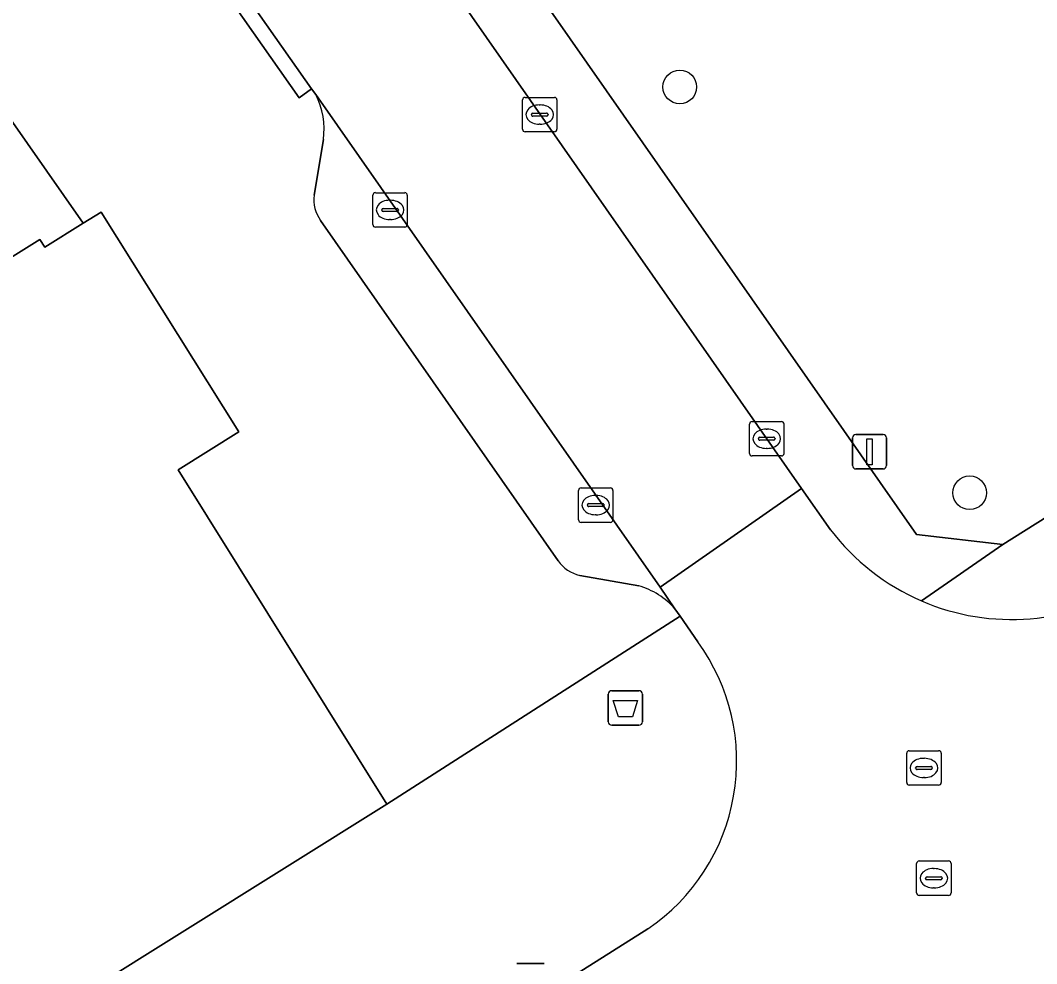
# Model space of a CAD drawing. Extents: x 159352 to 160617, y 385888 to 387323.
# Drawn here: x 159892.59 to 159922.1, y 386193.21 to 386220.6 of the extents above; entities that cross this region are included whole.
import ezdxf

# ---------------------------------------------------------------- set-up
doc = ezdxf.new("R2010")
doc.units = 0
for name, color, linetype in [('IMGEO_Afval_apart_plaats', 7, 'Continuous'), ('IMGEO_Boom', 7, 'Continuous'), ('IMGEO_Groenvoorziening', 7, 'Continuous'), ('IMGEO_Kolk', 7, 'Continuous'), ('IMGEO_Lichtmast', 7, 'Continuous'), ('IMGEO_Pand', 7, 'Continuous'), ('IMGEO_Parkeervlak_open', 7, 'Continuous'), ('IMGEO_Rijbaan_lokaal_open', 7, 'Continuous'), ('IMGEO_Rioolput', 7, 'Continuous'), ('IMGEO_Voetpad_open', 7, 'Continuous')]:
    doc.layers.add(name, color=color, linetype=linetype)

msp = doc.modelspace()

# ---------------------------------------------------------------- linework, layer by layer
at = {"layer": 'IMGEO_Afval_apart_plaats'}
for p, q in [((159909.666, 386200.236), (159909.666, 386201.036)), ((159909.666, 386201.036), (159909.666, 386200.236)), ((159909.766, 386201.136), (159910.556, 386201.136)), ((159910.556, 386201.136), (159909.766, 386201.136)), ((159910.656, 386201.036), (159910.656, 386200.236)), ((159910.656, 386200.236), (159910.656, 386201.036)), ((159910.556, 386200.136), (159909.766, 386200.136)), ((159909.766, 386200.136), (159910.556, 386200.136))]:
    msp.add_line(p, q, dxfattribs=at)
msp.add_lwpolyline([(159909.809, 386200.85), (159910.513, 386200.85), (159910.364, 386200.38), (159909.958, 386200.38), (159909.809, 386200.85)], dxfattribs=at)
for centre, start, end in [((159909.766, 386201.036), 90, 180), ((159909.766, 386201.036), 90, 180), ((159910.556, 386201.036), 0, 90), ((159910.556, 386201.036), 360, 90), ((159909.766, 386200.236), 180, 270), ((159909.766, 386200.236), 180, 270), ((159910.556, 386200.236), 270, 0), ((159910.556, 386200.236), 270, 0)]:
    msp.add_arc(centre, 0.1, start, end, dxfattribs=at)
at = {"layer": 'IMGEO_Boom'}
for centre in [(159911.742, 386218.667), (159920.16, 386206.883)]:
    msp.add_circle(centre, 0.489, dxfattribs=at)
at = {"layer": 'IMGEO_Groenvoorziening'}
msp.add_lwpolyline([(159921.588, 386226.114), (159915.332, 386229.185), (159910.493, 386231.898), (159907.972, 386227.52), (159905.885, 386223.895), (159918.612, 386205.674), (159921.121, 386205.382), (159940.805, 386217.763), (159938.27, 386222.092), (159936.555, 386222.249)], dxfattribs=at)
at = {"layer": 'IMGEO_Kolk'}
for p, q in [((159907.175, 386217.438), (159907.175, 386218.29)), ((159907.25, 386218.364), (159908.102, 386218.364)), ((159908.176, 386218.29), (159908.176, 386217.438)), ((159907.663, 386218.144), (159907.688, 386218.144)), ((159907.434, 386217.858), (159907.434, 386217.87)), ((159907.872, 386217.821), (159907.474, 386217.821)), ((159907.477, 386217.907), (159907.875, 386217.907)), ((159907.918, 386217.87), (159907.918, 386217.858)), ((159907.686, 386217.584), (159907.661, 386217.584)), ((159908.102, 386217.364), (159907.25, 386217.364)), ((159902.828, 386214.671), (159902.828, 386215.523)), ((159902.903, 386215.597), (159903.755, 386215.597)), ((159903.316, 386215.377), (159903.341, 386215.377)), ((159903.829, 386215.523), (159903.829, 386214.671)), ((159903.087, 386215.091), (159903.087, 386215.103)), ((159903.525, 386215.054), (159903.127, 386215.054)), ((159903.13, 386215.14), (159903.528, 386215.14)), ((159903.571, 386215.103), (159903.571, 386215.091)), ((159903.339, 386214.817), (159903.314, 386214.817)), ((159903.755, 386214.597), (159902.903, 386214.597)), ((159913.767, 386208.026), (159913.767, 386208.878)), ((159913.842, 386208.952), (159914.694, 386208.952)), ((159914.768, 386208.878), (159914.768, 386208.026)), ((159914.255, 386208.732), (159914.28, 386208.732)), ((159914.026, 386208.446), (159914.026, 386208.458)), ((159914.464, 386208.409), (159914.066, 386208.409)), ((159914.069, 386208.495), (159914.467, 386208.495)), ((159914.51, 386208.458), (159914.51, 386208.446)), ((159914.694, 386207.952), (159913.842, 386207.952)), ((159914.278, 386208.172), (159914.253, 386208.172)), ((159908.801, 386206.099), (159908.801, 386206.951)), ((159908.876, 386207.025), (159909.728, 386207.025)), ((159909.289, 386206.805), (159909.314, 386206.805)), ((159909.802, 386206.951), (159909.802, 386206.099)), ((159909.06, 386206.519), (159909.06, 386206.531)), ((159909.498, 386206.482), (159909.1, 386206.482)), ((159909.103, 386206.568), (159909.501, 386206.568)), ((159909.544, 386206.531), (159909.544, 386206.519)), ((159909.312, 386206.245), (159909.287, 386206.245)), ((159909.728, 386206.025), (159908.876, 386206.025))]:
    msp.add_line(p, q, dxfattribs=at)
for points in [[(159907.175, 386217.438), (159907.175, 386218.29)], [(159907.25, 386218.364), (159908.102, 386218.364)], [(159908.176, 386218.29), (159908.176, 386217.438)], [(159908.102, 386217.364), (159907.25, 386217.364)], [(159902.828, 386214.671), (159902.828, 386215.523)], [(159902.903, 386215.597), (159903.755, 386215.597)], [(159903.829, 386215.523), (159903.829, 386214.671)], [(159903.755, 386214.597), (159902.903, 386214.597)], [(159913.767, 386208.026), (159913.767, 386208.878)], [(159913.842, 386208.952), (159914.694, 386208.952)], [(159914.768, 386208.878), (159914.768, 386208.026)], [(159914.694, 386207.952), (159913.842, 386207.952)], [(159908.801, 386206.099), (159908.801, 386206.951)], [(159908.876, 386207.025), (159909.728, 386207.025)], [(159909.802, 386206.951), (159909.802, 386206.099)], [(159909.728, 386206.025), (159908.876, 386206.025)]]:
    msp.add_lwpolyline(points, dxfattribs=at)
for centre, radius, start, end in [((159907.252, 386218.288), 0.0765, 91.552, 178.448), ((159907.252, 386218.288), 0.0765, 91.552, 178.448), ((159908.1, 386218.288), 0.0765, 1.552, 88.448), ((159908.1, 386218.288), 0.0765, 1.552, 88.448), ((159907.474, 386217.867), 0.0403, 85.8775, 175.7526), ((159907.471, 386217.857), 0.0366, 178.938, 274.7102), ((159907.875, 386217.864), 0.043, 264.8664, 352.4533), ((159907.879, 386217.869), 0.0386, 1.7309, 96.639), ((159907.252, 386217.44), 0.0765, 181.552, 268.448), ((159907.252, 386217.44), 0.0765, 181.552, 268.448), ((159908.1, 386217.44), 0.0765, 271.552, 358.448), ((159908.1, 386217.44), 0.0765, 271.552, 358.448), ((159902.905, 386215.521), 0.0765, 91.552, 178.448), ((159902.905, 386215.521), 0.0765, 91.552, 178.448), ((159903.753, 386215.521), 0.0765, 1.552, 88.448), ((159903.753, 386215.521), 0.0765, 1.552, 88.448), ((159903.127, 386215.1), 0.0403, 85.8775, 175.7526), ((159903.124, 386215.09), 0.0366, 178.938, 274.7102), ((159903.528, 386215.097), 0.043, 264.8664, 352.4533), ((159903.532, 386215.102), 0.0386, 1.7309, 96.639), ((159902.905, 386214.673), 0.0765, 181.552, 268.448), ((159902.905, 386214.673), 0.0765, 181.552, 268.448), ((159903.753, 386214.673), 0.0765, 271.552, 358.448), ((159903.753, 386214.673), 0.0765, 271.552, 358.448), ((159913.844, 386208.876), 0.0765, 91.552, 178.448), ((159913.844, 386208.876), 0.0765, 91.552, 178.448), ((159914.692, 386208.876), 0.0765, 1.552, 88.448), ((159914.692, 386208.876), 0.0765, 1.552, 88.448), ((159914.066, 386208.455), 0.0403, 85.8775, 175.7526), ((159914.063, 386208.445), 0.0366, 178.938, 274.7102), ((159914.467, 386208.452), 0.043, 264.8664, 352.4533), ((159914.471, 386208.457), 0.0386, 1.7309, 96.639), ((159913.844, 386208.028), 0.0765, 181.552, 268.448), ((159913.844, 386208.028), 0.0765, 181.552, 268.448), ((159914.692, 386208.028), 0.0765, 271.552, 358.448), ((159914.692, 386208.028), 0.0765, 271.552, 358.448), ((159908.878, 386206.949), 0.0765, 91.552, 178.448), ((159908.878, 386206.949), 0.0765, 91.552, 178.448), ((159909.726, 386206.949), 0.0765, 1.552, 88.448), ((159909.726, 386206.949), 0.0765, 1.552, 88.448), ((159909.1, 386206.528), 0.0403, 85.8775, 175.7526), ((159909.097, 386206.518), 0.0366, 178.938, 274.7102), ((159909.501, 386206.525), 0.043, 264.8664, 352.4533), ((159909.505, 386206.53), 0.0386, 1.7309, 96.639), ((159908.878, 386206.101), 0.0765, 181.552, 268.448), ((159908.878, 386206.101), 0.0765, 181.552, 268.448), ((159909.726, 386206.101), 0.0765, 271.552, 358.448), ((159909.726, 386206.101), 0.0765, 271.552, 358.448)]:
    msp.add_arc(centre, radius, start, end, dxfattribs=at)
for centre, major_axis, ratio, start_param, end_param in [((159907.662, 386217.864), (-0.387, 0.002), 0.722429, 4.712389, 7.853982), ((159907.687, 386217.864), (-0.39, 0.002), 0.717154, 1.570796, 4.712389), ((159903.315, 386215.097), (-0.387, 0.002), 0.722429, 4.712389, 7.853982), ((159903.34, 386215.097), (-0.39, 0.002), 0.717154, 1.570796, 4.712389), ((159914.254, 386208.452), (-0.387, 0.002), 0.722429, 4.712389, 7.853982), ((159914.279, 386208.452), (-0.39, 0.002), 0.717154, 1.570796, 4.712389), ((159909.288, 386206.525), (-0.387, 0.002), 0.722429, 4.712389, 7.853982), ((159909.313, 386206.525), (-0.39, 0.002), 0.717154, 1.570796, 4.712389)]:
    msp.add_ellipse(centre, major_axis=major_axis, ratio=ratio, start_param=start_param, end_param=end_param, dxfattribs=at)
at = {"layer": 'IMGEO_Lichtmast'}
for p, q in [((159916.856, 386208.574), (159917.646, 386208.574)), ((159917.646, 386208.574), (159916.856, 386208.574)), ((159916.756, 386207.674), (159916.756, 386208.474)), ((159916.756, 386208.474), (159916.756, 386207.674)), ((159917.746, 386208.474), (159917.746, 386207.674)), ((159917.746, 386207.674), (159917.746, 386208.474)), ((159917.646, 386207.574), (159916.856, 386207.574)), ((159916.856, 386207.574), (159917.646, 386207.574)), ((159907.012, 386193.211), (159907.802, 386193.211)), ((159907.802, 386193.211), (159907.012, 386193.211))]:
    msp.add_line(p, q, dxfattribs=at)
msp.add_lwpolyline([(159917.176, 386208.449), (159917.326, 386208.449), (159917.326, 386207.699), (159917.176, 386207.699), (159917.176, 386208.449)], dxfattribs=at)
for centre, start, end in [((159916.856, 386208.474), 90, 180), ((159916.856, 386208.474), 90, 180), ((159917.646, 386208.474), 0, 90), ((159917.646, 386208.474), 360, 90), ((159916.856, 386207.674), 180, 270), ((159916.856, 386207.674), 180, 270), ((159917.646, 386207.674), 270, 0), ((159917.646, 386207.674), 270, 0)]:
    msp.add_arc(centre, 0.1, start, end, dxfattribs=at)
at = {"layer": 'IMGEO_Pand'}
msp.add_lwpolyline([(159894.419, 386214.707), (159893.304, 386214.01), (159893.163, 386214.236), (159850.354, 386187.472), (159855.41, 386179.385), (159856.468, 386180.046), (159861.631, 386171.83), (159862.318, 386172.259), (159903.24, 386197.844), (159897.175, 386207.545), (159898.938, 386208.648), (159894.944, 386215.035)], close=True, dxfattribs=at)
at = {"layer": 'IMGEO_Parkeervlak_open'}
for points in [[(159911.172, 386204.14), (159901.169, 386218.443)], [(159901.392, 386217.138), (159901.121, 386215.521)], [(159901.311, 386214.793), (159908.212, 386204.909)], [(159908.836, 386204.484), (159910.548, 386204.186)], [(159911.602, 386203.516), (159911.172, 386204.14)]]:
    msp.add_lwpolyline(points, dxfattribs=at)
for centre, radius, start, end in [((159899.317, 386217.455), 2.099, 351.3148, 28.0794), ((159902.099, 386215.388), 0.987, 172.2342, 217.0203), ((159909.082, 386205.515), 1.06, 214.8842, 256.599), ((159909.874, 386201.961), 2.325, 41.9751, 73.1388)]:
    msp.add_arc(centre, radius, start, end, dxfattribs=at)
at = {"layer": 'IMGEO_Rijbaan_lokaal_open'}
for points in [[(159865.171, 386278.695), (159861.069, 386275.827), (159861.15, 386275.683), (159896.906, 386224.528), (159897.01, 386224.362), (159901.048, 386218.609), (159901.169, 386218.443), (159911.172, 386204.14), (159915.274, 386207.012), (159876.481, 386262.539), (159866.503, 386276.943)], [(159893.163, 386214.236), (159893.304, 386214.01), (159894.419, 386214.707), (159890.682, 386220.04), (159884.045, 386215.626), (159876.292, 386210.853), (159868.623, 386206.132), (159867.411, 386205.386), (159842.817, 386190.245), (159846.244, 386184.902), (159850.354, 386187.472)]]:
    msp.add_lwpolyline(points, close=True, dxfattribs=at)
for points in [[(159916.121, 386205.812), (159915.274, 386207.012), (159911.172, 386204.14), (159911.602, 386203.516), (159911.754, 386203.296), (159912.267, 386202.552)], [(159910.811, 386194.219), (159908.758, 386192.922), (159911.238, 386188.936), (159913.294, 386190.204)]]:
    msp.add_lwpolyline(points, dxfattribs=at)
for centre, radius, start, end in [((159921.37, 386209.793), 6.589, 217.1786, 246.6395), ((159921.374, 386209.798), 6.594, 246.6309, 302.8259), ((159907.51, 386199.089), 5.884, 304.1266, 36.0513)]:
    msp.add_arc(centre, radius, start, end, dxfattribs=at)
at = {"layer": 'IMGEO_Rioolput'}
for p, q in [((159918.407, 386199.393), (159919.259, 386199.393)), ((159918.332, 386198.467), (159918.332, 386199.319)), ((159918.82, 386199.173), (159918.845, 386199.173)), ((159919.333, 386199.319), (159919.333, 386198.467)), ((159918.591, 386198.887), (159918.591, 386198.899)), ((159919.029, 386198.85), (159918.631, 386198.85)), ((159918.634, 386198.936), (159919.032, 386198.936)), ((159919.075, 386198.899), (159919.075, 386198.887)), ((159918.843, 386198.613), (159918.818, 386198.613)), ((159919.259, 386198.393), (159918.407, 386198.393)), ((159918.694, 386196.192), (159919.546, 386196.192)), ((159918.619, 386195.266), (159918.619, 386196.118)), ((159919.107, 386195.972), (159919.132, 386195.972)), ((159919.62, 386196.118), (159919.62, 386195.266)), ((159918.878, 386195.686), (159918.878, 386195.698)), ((159919.316, 386195.649), (159918.918, 386195.649)), ((159918.921, 386195.735), (159919.319, 386195.735)), ((159919.362, 386195.698), (159919.362, 386195.686)), ((159919.13, 386195.412), (159919.105, 386195.412)), ((159919.546, 386195.192), (159918.694, 386195.192))]:
    msp.add_line(p, q, dxfattribs=at)
for points in [[(159918.407, 386199.393), (159919.259, 386199.393)], [(159918.332, 386198.467), (159918.332, 386199.319)], [(159919.333, 386199.319), (159919.333, 386198.467)], [(159919.259, 386198.393), (159918.407, 386198.393)], [(159918.694, 386196.192), (159919.546, 386196.192)], [(159918.619, 386195.266), (159918.619, 386196.118)], [(159919.62, 386196.118), (159919.62, 386195.266)], [(159919.546, 386195.192), (159918.694, 386195.192)]]:
    msp.add_lwpolyline(points, dxfattribs=at)
for centre, radius, start, end in [((159918.409, 386199.317), 0.0765, 91.552, 178.448), ((159918.409, 386199.317), 0.0765, 91.552, 178.448), ((159919.257, 386199.317), 0.0765, 1.552, 88.448), ((159919.257, 386199.317), 0.0765, 1.552, 88.448), ((159918.631, 386198.896), 0.0403, 85.8775, 175.7526), ((159918.628, 386198.886), 0.0366, 178.938, 274.7102), ((159919.032, 386198.893), 0.043, 264.8664, 352.4533), ((159919.036, 386198.898), 0.0386, 1.7309, 96.639), ((159918.409, 386198.469), 0.0765, 181.552, 268.448), ((159918.409, 386198.469), 0.0765, 181.552, 268.448), ((159919.257, 386198.469), 0.0765, 271.552, 358.448), ((159919.257, 386198.469), 0.0765, 271.552, 358.448), ((159918.696, 386196.116), 0.0765, 91.552, 178.448), ((159918.696, 386196.116), 0.0765, 91.552, 178.448), ((159919.544, 386196.116), 0.0765, 1.552, 88.448), ((159919.544, 386196.116), 0.0765, 1.552, 88.448), ((159918.918, 386195.695), 0.0403, 85.8775, 175.7526), ((159918.915, 386195.685), 0.0366, 178.938, 274.7102), ((159919.319, 386195.692), 0.043, 264.8664, 352.4533), ((159919.323, 386195.697), 0.0386, 1.7309, 96.639), ((159918.696, 386195.268), 0.0765, 181.552, 268.448), ((159918.696, 386195.268), 0.0765, 181.552, 268.448), ((159919.544, 386195.268), 0.0765, 271.552, 358.448), ((159919.544, 386195.268), 0.0765, 271.552, 358.448)]:
    msp.add_arc(centre, radius, start, end, dxfattribs=at)
for centre, major_axis, ratio, start_param, end_param in [((159918.819, 386198.893), (-0.387, 0.002), 0.722429, 4.712389, 7.853982), ((159918.844, 386198.893), (-0.39, 0.002), 0.717154, 1.570796, 4.712389), ((159919.106, 386195.692), (-0.387, 0.002), 0.722429, 4.712389, 7.853982), ((159919.131, 386195.692), (-0.39, 0.002), 0.717154, 1.570796, 4.712389)]:
    msp.add_ellipse(centre, major_axis=major_axis, ratio=ratio, start_param=start_param, end_param=end_param, dxfattribs=at)
at = {"layer": 'IMGEO_Voetpad_open'}
for points in [[(159918.758, 386203.745), (159921.121, 386205.382), (159918.612, 386205.674), (159905.885, 386223.895), (159904.311, 386226.148), (159884.445, 386254.589), (159883.019, 386256.63), (159852.087, 386300.915), (159850.651, 386302.97), (159806.589, 386365.964), (159805.964, 386366.806), (159803.124, 386370.891), (159801.827, 386372.739), (159788.067, 386392.544), (159786.407, 386394.951), (159784.751, 386397.29), (159782.763, 386400.099)], [(159852.641, 386296.765), (159865.171, 386278.695), (159866.503, 386276.943), (159876.481, 386262.539), (159915.274, 386207.012), (159916.121, 386205.812)], [(159851.33, 386280.261), (159853.707, 386276.934), (159892.54, 386221.275), (159890.682, 386220.04), (159894.419, 386214.707), (159894.944, 386215.035), (159898.938, 386208.648), (159897.175, 386207.545), (159903.24, 386197.844), (159911.754, 386203.296), (159911.602, 386203.516)], [(159901.169, 386218.443), (159901.048, 386218.609), (159900.688, 386218.352), (159896.642, 386224.116), (159897.01, 386224.362), (159896.906, 386224.528)], [(159942.338, 386214.986), (159940.805, 386217.763), (159921.121, 386205.382), (159918.758, 386203.745)], [(159901.121, 386215.521), (159901.392, 386217.138)], [(159908.212, 386204.909), (159901.311, 386214.793)], [(159910.548, 386204.186), (159908.836, 386204.484)], [(159912.267, 386202.552), (159911.754, 386203.296), (159903.24, 386197.844), (159862.318, 386172.259), (159861.631, 386171.83), (159852.702, 386166.189)], [(159907.73, 386192.277), (159908.758, 386192.922), (159910.811, 386194.219)]]:
    msp.add_lwpolyline(points, dxfattribs=at)
msp.add_lwpolyline([(159901.048, 386218.609), (159897.01, 386224.362), (159896.642, 386224.116), (159900.688, 386218.352)], close=True, dxfattribs=at)
for centre, radius, start, end in [((159899.317, 386217.455), 2.099, 351.3148, 28.0794), ((159902.099, 386215.388), 0.987, 172.2342, 217.0203), ((159921.37, 386209.793), 6.589, 217.1786, 246.6395), ((159909.082, 386205.515), 1.06, 214.8842, 256.599), ((159909.874, 386201.961), 2.325, 41.9751, 73.1388), ((159921.374, 386209.798), 6.594, 246.6309, 302.8259), ((159907.51, 386199.089), 5.884, 304.1266, 36.0513)]:
    msp.add_arc(centre, radius, start, end, dxfattribs=at)

doc.saveas('drawing.dxf')
